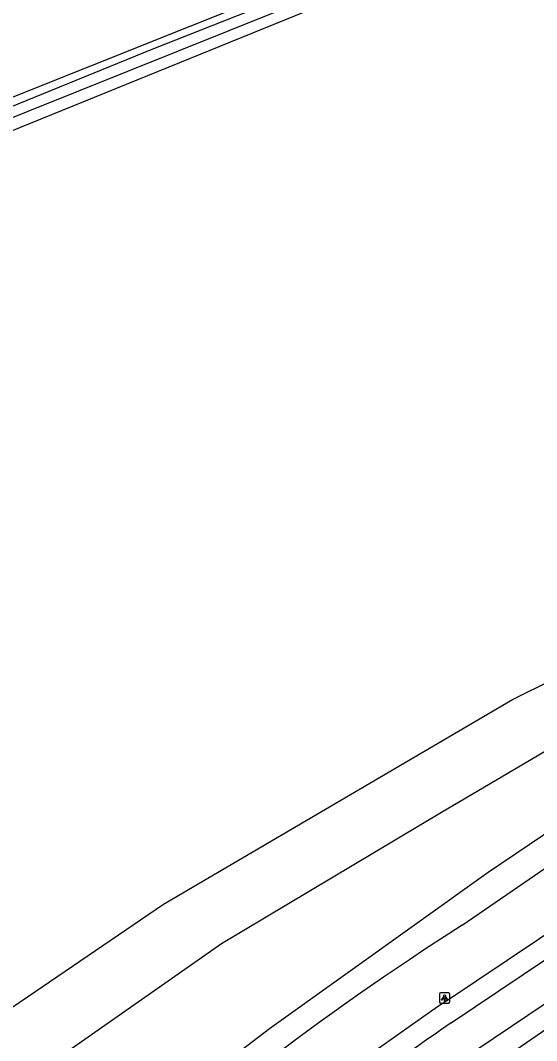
# Model space of a CAD drawing. Extents: x 155018 to 156648, y 383980 to 385733.
# Drawn here: x 155741.3 to 155792.3, y 384565.1 to 384665.8 of the extents above; entities that cross this region are included whole.
import ezdxf

# ---------------------------------------------------------------- set-up
doc = ezdxf.new("R2010")
doc.units = 0
for name, color, linetype in [('IMGEO_Berm_groen', 7, 'Continuous'), ('IMGEO_Fietspad_gesloten', 7, 'Continuous'), ('IMGEO_Groenvoorziening', 7, 'Continuous'), ('IMGEO_Lichtpunt', 7, 'Continuous'), ('IMGEO_Loofbos', 7, 'Continuous'), ('IMGEO_Voetpad_gesloten', 7, 'Continuous'), ('IMGEO_Waterloop', 7, 'Continuous')]:
    doc.layers.add(name, color=color, linetype=linetype)

msp = doc.modelspace()

# ---------------------------------------------------------------- linework, layer by layer
at = {"layer": 'IMGEO_Berm_groen'}
msp.add_lwpolyline([(155902.3, 384641.37), (155856.16, 384609.45), (155766.35, 384547.73), (155757.97, 384542.25)], dxfattribs=at)
at = {"layer": 'IMGEO_Fietspad_gesloten'}
for points in [[(155783.87, 384566.87), (155800.37, 384577.95), (155824.52, 384593.98)], [(155786.5, 384564.28), (155804.73, 384576.58), (155822.42, 384588.31)]]:
    msp.add_lwpolyline(points, dxfattribs=at)
msp.add_arc((155988.4, 384270.94), 359.73, 124.6502, 127.9784, dxfattribs=at)
at = {"layer": 'IMGEO_Groenvoorziening'}
for points in [[(155879.51, 384721.8), (155879.08, 384722.61), (155878.81, 384723.13), (155878.04, 384724.59), (155877.89, 384724.88), (155876.28, 384725.82), (155873.42, 384724.9), (155869.47, 384722.89), (155863.98, 384720.2), (155861.25, 384718.94), (155853.48, 384715.48), (155851.73, 384714.79), (155850.23, 384713.9), (155824.47, 384692.1), (155823.18, 384691.24), (155821.21, 384690.14), (155819.98, 384689.6), (155767.69, 384669.12), (155680.32, 384634.22), (155629.7, 384614.01)], [(155879.51, 384721.8), (155884.79, 384711.78), (155890.56, 384700.59), (155905.32, 384672.21), (155908.46, 384670.04), (155910.64, 384668.14), (155910.69, 384668.09), (155911.4, 384666.97), (155911.93, 384666.12), (155911.59, 384664.22), (155908.96, 384663.07), (155905.56, 384662.59), (155889.73, 384651.29), (155882.47, 384646.1), (155841.9, 384615.58), (155784.94, 384576.48)]]:
    msp.add_lwpolyline(points, dxfattribs=at)
msp.add_arc((155937.73, 384336.82), 284.23, 122.5169, 132.5405, dxfattribs=at)
at = {"layer": 'IMGEO_Lichtpunt'}
for p, q in [((155782.71, 384569.71), (155782.71, 384568.91)), ((155782.71, 384569.71), (155782.71, 384568.91)), ((155783.61, 384569.81), (155782.81, 384569.81)), ((155783.61, 384569.81), (155782.81, 384569.81)), ((155783.71, 384568.91), (155783.71, 384569.71)), ((155783.71, 384568.91), (155783.71, 384569.71)), ((155782.81, 384568.81), (155783.61, 384568.81)), ((155782.81, 384568.81), (155783.61, 384568.81))]:
    msp.add_line(p, q, dxfattribs=at)
for points in [[(155783.09, 384569.38), (155783.12, 384569.35), (155782.94, 384569.09), (155782.9, 384569.12), (155783.09, 384569.38)], [(155783.19, 384569.33), (155783.24, 384569.33), (155783.24, 384569.01), (155783.19, 384569.01), (155783.19, 384569.33)], [(155783.3, 384569.35), (155783.34, 384569.38), (155783.52, 384569.11), (155783.48, 384569.09), (155783.3, 384569.35)]]:
    msp.add_lwpolyline(points, dxfattribs=at)
msp.add_circle((155783.21, 384569.51), 0.0994, dxfattribs=at)
for centre, start, end in [((155782.81, 384569.71), 90, 180), ((155782.81, 384569.71), 90, 180), ((155783.61, 384569.71), 0, 90), ((155783.61, 384569.71), 0, 90), ((155782.81, 384568.91), 180, 270), ((155782.81, 384568.91), 180, 270), ((155783.61, 384568.91), 270, 0), ((155783.61, 384568.91), 270, 360)]:
    msp.add_arc(centre, 0.0946, start, end, dxfattribs=at)
at = {"layer": 'IMGEO_Loofbos'}
for points in [[(155587.34, 384568.47), (155593.2, 384574.54), (155609.39, 384591.26), (155618.39, 384599.07), (155624.81, 384604.61), (155627.65, 384607.28), (155630.51, 384609.28), (155636.47, 384612.75), (155800.98, 384679.55), (155821.52, 384687.5), (155823.66, 384688.32), (155825.78, 384689.54), (155827.17, 384690.68), (155851.05, 384709.75), (155852.95, 384711.41), (155853.61, 384711.99), (155854.8, 384712.92), (155857.35, 384713.99)], [(155735.17, 384564.98), (155736.7, 384565.84), (155755.42, 384578.56), (155789.93, 384598.77), (155809.85, 384608.66), (155828.91, 384618.79), (155851.21, 384633.22), (155868.07, 384644.73), (155880.67, 384655.91), (155884.29, 384661), (155885.6, 384664.42), (155886.02, 384668.12), (155878.3, 384689.95), (155869.41, 384709.65)]]:
    msp.add_lwpolyline(points, dxfattribs=at)
at = {"layer": 'IMGEO_Voetpad_gesloten'}
msp.add_lwpolyline([(155783.38, 384569.04), (155801.48, 384581.13), (155819.3, 384592.96)], dxfattribs=at)
msp.add_arc((155968.31, 384298.74), 327.5, 124.3776, 132.0185, dxfattribs=at)
at = {"layer": 'IMGEO_Waterloop'}
for points in [[(155877.77, 384721.09), (155877.77, 384721.13), (155877.53, 384721.86), (155878.44, 384722.38), (155878.21, 384722.85), (155877.99, 384723.3), (155876.95, 384722.89), (155876.22, 384724.47), (155875.71, 384724.51), (155866.7, 384720.63), (155852.44, 384714.22), (155848.46, 384710.53), (155829.35, 384694.91), (155823.58, 384690.32), (155754.28, 384662.98), (155638.33, 384615.7)], [(155585.99, 384569.91), (155623.9, 384607.71), (155627.43, 384610.64), (155632.73, 384613.03), (155781.77, 384672.85), (155812.9, 384685.08), (155820.07, 384687.79), (155824.45, 384689.71), (155826.95, 384691.57), (155837.78, 384700.45), (155851.18, 384710.94), (155853.8, 384713.42), (155857.03, 384714.67)], [(155871.64, 384711.17), (155880.62, 384691.15), (155889.62, 384668.37), (155889.61, 384664.95), (155889.11, 384660.54), (155887.42, 384656.2), (155884.35, 384652.84), (155871.34, 384642.33), (155850.43, 384627.2), (155831.68, 384615.44), (155806.37, 384601.46), (155782.89, 384587.61), (155761.15, 384574.65), (155743.05, 384561.97)], [(155752.6, 384556.13), (155765.89, 384566.28), (155787.52, 384581.74), (155809.18, 384596.36), (155833.99, 384613.16), (155851.19, 384626.05), (155872, 384641.72), (155885.58, 384652.16), (155894.87, 384658.81)]]:
    msp.add_lwpolyline(points, dxfattribs=at)

doc.saveas('drawing.dxf')
